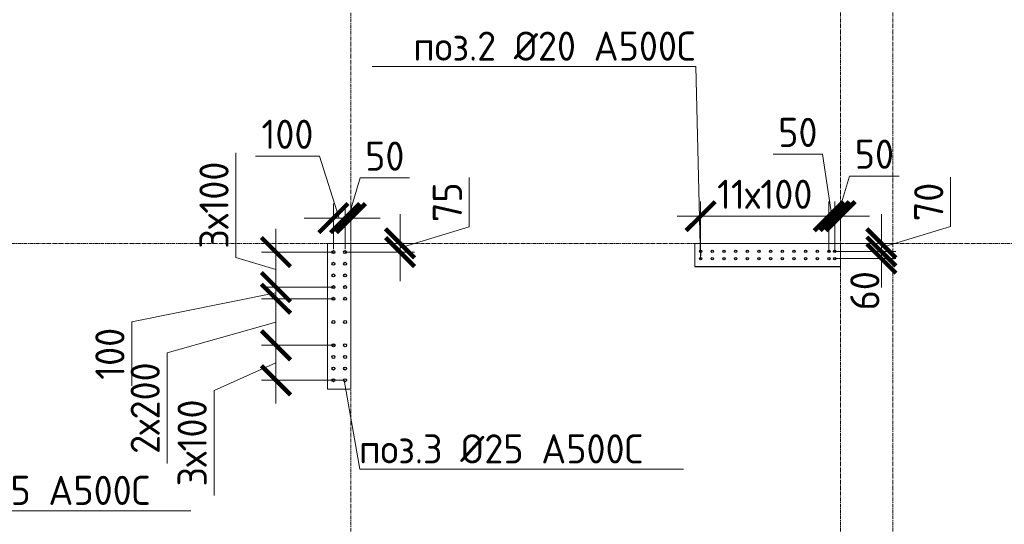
# Model space of a CAD drawing. Header units: millimetres. Extents: x -56135 to 1694203, y -446411 to -23139.
# Tile 260 of 311: x 962017 to 970464, y -79381 to -75050. Entities that reach past the tile are written whole.
import ezdxf
from ezdxf import colors
from ezdxf.entities.mleader import LeaderData, LeaderLine
from ezdxf.math import Vec2, Vec3

# ---------------------------------------------------------------- set-up
doc = ezdxf.new("R2010")
doc.units = ezdxf.units.MM
for name, pattern in [('01 Штриховая _4 мм_', [6, 3.5, -2.5]), ('______5', [1100, 800, -100, 100, -100]), ('HIDDEN2', [4.7625, 3.175, -1.5875]), ('осевая', [50.8, 31.75, -6.35, 6.35, -6.35])]:
    doc.linetypes.add(name, pattern=pattern)
for name, color, linetype, lineweight in [('1 Стены', 3, 'Continuous', 30), ('Оси', 40, '______5', 18), ('подоснова', 151, 'Continuous', 5), ('РАЗМЕРЫ', 1, 'Continuous', 9), ('СТЕНЫ', 3, 'Continuous', 30)]:
    doc.layers.add(name, color=color, linetype=linetype, lineweight=lineweight)
doc.styles.add('GOST-2.304_Type-B', font='GOST_Common.ttf')
doc.dimstyles.new('СПДС', dxfattribs={"dimscale": 100, "dimtxt": 2.5, "dimasz": 2.5, "dimexe": 1.25, "dimexo": 0, "dimtad": 1, "dimdec": 0, "dimtxsty": 'GOST-2.304_Type-B', "dimblk": 'ARCHTICK', "dimcen": 2.5, "dimdle": 2, "dimadec": 0, "dimazin": 2, "dimtfac": 0.75, "dimtdec": 0, "dimtmove": 1, "dimatfit": 3, "dimfxl": 1, "dimtolj": 1, "dimarcsym": 1})

# ---------------------------------------------------------------- blocks, each defined once
blk = doc.blocks.new('оси 2.2-2.3')
at = {"layer": 'Оси', "color": 16, "linetype": 'осевая', "lineweight": 0, "transparency": 33554687}
for p, q in [((478554.9, -104267.9), (478554.9, -134893.5)), ((482754.9, -105027.5), (482754.9, -134138.1)), ((483204.9, -105027.5), (483204.9, -134138.1)), ((468076.3, -121995.4), (524372.9, -121995.4))]:
    blk.add_line(p, q, dxfattribs=at)
blk = doc.blocks.new('стены тп')
at = {"layer": '1 Стены', "color": 252, "linetype": 'HIDDEN2', "lineweight": 0, "true_color": 0x939598}
for p, q in [((866570.6, -203025.6), (866490.6, -203025.6)), ((866490.6, -203025.6), (866490.6, -204275.6)), ((866690.6, -203025.6), (866570.6, -203025.6)), ((866690.6, -204275.6), (866690.6, -203025.6)), ((870890.6, -203025.6), (869640.6, -203025.6)), ((869640.6, -203025.6), (869640.6, -203225.6)), ((870890.6, -203225.6), (870890.6, -203025.6)), ((869640.6, -203225.6), (870890.6, -203225.6)), ((866490.6, -204275.6), (866570.6, -204275.6)), ((866570.6, -204275.6), (866690.6, -204275.6))]:
    blk.add_line(p, q, dxfattribs=at)
blk = doc.blocks.new('_ArchTick')
at = {"color": 0, "linetype": 'ByBlock', "const_width": 0.15}
blk.add_lwpolyline([(-0.5, -0.5), (0.5, 0.5)], dxfattribs=at)
blk = doc.blocks.new('*D1776')
at = {"layer": 'DEFPOINTS', "color": 0, "transparency": 16777216}
for p in [(964215.3, -77845), (964708.3, -77845, -360), (964708.3, -78145, -360)]:
    blk.add_point(p, dxfattribs=at)
at = {"layer": 'РАЗМЕРЫ', "color": 0, "lineweight": -2, "transparency": 16777216}
for p, q in [((964215.3, -78345), (964215.3, -77645)), ((964708.3, -77845), (964090.3, -77845)), ((964215.3, -77995), (963684, -78233.1)), ((964708.3, -78145), (964090.3, -78145)), ((963684, -78233.1), (963684, -79133.1))]:
    blk.add_line(p, q, dxfattribs=at)
at = {"layer": 'РАЗМЕРЫ', "color": 0, "lineweight": -2, "transparency": 16777216, "xscale": 250, "yscale": 250, "zscale": 250}
for p, rotation in [((964215.3, -77845), 90), ((964215.3, -78145), 270)]:
    blk.add_blockref('_ArchTick', p, dxfattribs=dict(at, rotation=rotation))
at = {"layer": 'РАЗМЕРЫ', "color": 0, "transparency": 16777216, "insert": (963496.5, -78683.1), "char_height": 250, "attachment_point": 5, "rotation": 90, "style": 'GOST-2.304_Type-B'}
blk.add_mtext('\\A1;3х100', dxfattribs=at)
blk = doc.blocks.new('*D1777')
at = {"layer": 'DEFPOINTS', "color": 0, "transparency": 16777216}
for p in [(964215.3, -77045), (964708.3, -77045, -360), (964708.3, -77345, -360)]:
    blk.add_point(p, dxfattribs=at)
at = {"layer": 'РАЗМЕРЫ', "color": 0, "lineweight": -2, "transparency": 16777216}
for p, q in [((963871.5, -77091.9), (963871.5, -76191.9)), ((964215.3, -77545), (964215.3, -76845)), ((964215.3, -77195), (963871.5, -77091.9)), ((964708.3, -77045), (964090.3, -77045)), ((964708.3, -77345), (964090.3, -77345))]:
    blk.add_line(p, q, dxfattribs=at)
at = {"layer": 'РАЗМЕРЫ', "color": 0, "lineweight": -2, "transparency": 16777216, "xscale": 250, "yscale": 250, "zscale": 250}
for p, rotation in [((964215.3, -77045), 90), ((964215.3, -77345), 270)]:
    blk.add_blockref('_ArchTick', p, dxfattribs=dict(at, rotation=rotation))
at = {"layer": 'РАЗМЕРЫ', "color": 0, "transparency": 16777216, "insert": (963684, -76641.9), "char_height": 250, "attachment_point": 5, "rotation": 90, "style": 'GOST-2.304_Type-B'}
blk.add_mtext('\\A1;3х100', dxfattribs=at)
blk = doc.blocks.new('*D1778')
at = {"layer": 'DEFPOINTS', "color": 0, "transparency": 16777216}
for p in [(964708.3, -77445, -360), (964215.3, -77845), (964728.3, -77845, -360)]:
    blk.add_point(p, dxfattribs=at)
at = {"layer": 'РАЗМЕРЫ', "color": 0, "lineweight": -2, "transparency": 16777216}
for p, q in [((964215.3, -77245), (964215.3, -78045)), ((964708.3, -77445), (964090.3, -77445)), ((964215.3, -77645), (963281.3, -77909.2)), ((964728.3, -77845), (964090.3, -77845)), ((963281.3, -77909.2), (963281.3, -78859.2))]:
    blk.add_line(p, q, dxfattribs=at)
at = {"layer": 'РАЗМЕРЫ', "color": 0, "lineweight": -2, "transparency": 16777216, "xscale": 250, "yscale": 250, "zscale": 250}
for p, rotation in [((964215.3, -77445), 90), ((964215.3, -77845), 270)]:
    blk.add_blockref('_ArchTick', p, dxfattribs=dict(at, rotation=rotation))
at = {"layer": 'РАЗМЕРЫ', "color": 0, "transparency": 16777216, "insert": (963093.8, -78384.2), "char_height": 250, "attachment_point": 5, "rotation": 90, "style": 'GOST-2.304_Type-B'}
blk.add_mtext('\\A1;2х200', dxfattribs=at)
blk = doc.blocks.new('*D1721')
at = {"layer": 'DEFPOINTS', "color": 0, "transparency": 16777216}
for p in [(964215.3, -77345), (964615.7, -77345), (964658.3, -77445)]:
    blk.add_point(p, dxfattribs=at)
at = {"layer": 'РАЗМЕРЫ', "color": 0, "lineweight": -2, "transparency": 16777216}
for p, q in [((964215.3, -77345), (964215.3, -77095)), ((964615.7, -77345), (964090.3, -77345)), ((964215.3, -77445), (964215.3, -77345)), ((964215.3, -77445), (964215.3, -77345)), ((964215.3, -77395), (962978.5, -77642.8)), ((964658.3, -77445), (964090.3, -77445)), ((964215.3, -77445), (964215.3, -77695)), ((962978.5, -77642.8), (962978.5, -78192.8))]:
    blk.add_line(p, q, dxfattribs=at)
at = {"layer": 'РАЗМЕРЫ', "color": 0, "lineweight": -2, "transparency": 16777216, "xscale": 250, "yscale": 250, "zscale": 250}
for p, rotation in [((964215.3, -77345), 270), ((964215.3, -77445), 90)]:
    blk.add_blockref('_ArchTick', p, dxfattribs=dict(at, rotation=rotation))
at = {"layer": 'РАЗМЕРЫ', "color": 0, "transparency": 16777216, "insert": (962791, -77917.8), "char_height": 250, "attachment_point": 5, "rotation": 90, "style": 'GOST-2.304_Type-B'}
blk.add_mtext('\\A1;100', dxfattribs=at)
blk = doc.blocks.new('*D1779')
at = {"layer": 'DEFPOINTS', "color": 0, "transparency": 16777216}
for p in [(964808.7, -76970, -360), (965279.8, -76970), (964808.7, -77045, -360)]:
    blk.add_point(p, dxfattribs=at)
at = {"layer": 'РАЗМЕРЫ', "color": 0, "lineweight": -2, "transparency": 16777216}
for p, q in [((965873.6, -76829.4), (965873.6, -76405.5)), ((965279.8, -76970), (965279.8, -76720)), ((965279.8, -77007.5), (965873.6, -76829.4)), ((964808.7, -76970), (965404.8, -76970)), ((965279.8, -77045), (965279.8, -76970)), ((965279.8, -77045), (965279.8, -76970)), ((964808.7, -77045), (965404.8, -77045)), ((965279.8, -77045), (965279.8, -77295))]:
    blk.add_line(p, q, dxfattribs=at)
at = {"layer": 'РАЗМЕРЫ', "color": 0, "lineweight": -2, "transparency": 16777216, "xscale": 250, "yscale": 250, "zscale": 250}
for p, rotation in [((965279.8, -76970), 270), ((965279.8, -77045), 90)]:
    blk.add_blockref('_ArchTick', p, dxfattribs=dict(at, rotation=rotation))
at = {"layer": 'РАЗМЕРЫ', "color": 0, "transparency": 16777216, "insert": (965686.1, -76617.4), "char_height": 250, "attachment_point": 5, "rotation": 90, "style": 'GOST-2.304_Type-B'}
blk.add_mtext('\\A1;75', dxfattribs=at)
blk = doc.blocks.new('*D1722')
at = {"layer": 'DEFPOINTS', "color": 0, "transparency": 16777216}
for p in [(964808.7, -76752.8), (964858.2, -76931.7), (964808.7, -77020)]:
    blk.add_point(p, dxfattribs=at)
at = {"layer": 'РАЗМЕРЫ', "color": 0, "lineweight": -2, "transparency": 16777216}
for p, q in [((964833.4, -76752.8), (964936.5, -76409)), ((964936.5, -76409), (965361.5, -76409)), ((964808.7, -77020), (964808.7, -76627.8)), ((964858.2, -76931.7), (964858.2, -76627.8)), ((964808.7, -76752.8), (964558.7, -76752.8)), ((964858.2, -76752.8), (964808.7, -76752.8)), ((964858.2, -76752.8), (964808.7, -76752.8)), ((964858.2, -76752.8), (965108.2, -76752.8))]:
    blk.add_line(p, q, dxfattribs=at)
at = {"layer": 'РАЗМЕРЫ', "color": 0, "lineweight": -2, "transparency": 16777216, "xscale": 250, "yscale": 250, "zscale": 250}
blk.add_blockref('_ArchTick', (964808.7, -76752.8), dxfattribs=at)
at = {"layer": 'РАЗМЕРЫ', "color": 0, "lineweight": -2, "transparency": 16777216, "xscale": 250, "yscale": 250, "zscale": 250, "rotation": 180}
blk.add_blockref('_ArchTick', (964858.2, -76752.8), dxfattribs=at)
at = {"layer": 'РАЗМЕРЫ', "color": 0, "transparency": 16777216, "insert": (965149, -76221.5), "char_height": 250, "attachment_point": 5, "style": 'GOST-2.304_Type-B'}
blk.add_mtext('\\A1;50', dxfattribs=at)
blk = doc.blocks.new('_None')
blk = doc.blocks.new('*D1789')
at = {"layer": 'DEFPOINTS', "color": 0, "transparency": 16777216}
for p in [(968958.3, -76736.4), (967858.3, -77039.6, -360), (968958.3, -77039.6, -360)]:
    blk.add_point(p, dxfattribs=at)
at = {"layer": 'РАЗМЕРЫ', "color": 0, "lineweight": -2, "transparency": 16777216}
for p, q in [((967858.3, -77039.6), (967858.3, -76611.4)), ((968958.3, -77039.6), (968958.3, -76611.4)), ((967658.3, -76736.4), (969158.3, -76736.4))]:
    blk.add_line(p, q, dxfattribs=at)
at = {"layer": 'РАЗМЕРЫ', "color": 0, "lineweight": -2, "transparency": 16777216, "xscale": 250, "yscale": 250, "zscale": 250, "rotation": 180}
blk.add_blockref('_ArchTick', (967858.3, -76736.4), dxfattribs=at)
at = {"layer": 'РАЗМЕРЫ', "color": 0, "lineweight": -2, "transparency": 16777216, "xscale": 250, "yscale": 250, "zscale": 250}
blk.add_blockref('_ArchTick', (968958.3, -76736.4), dxfattribs=at)
at = {"layer": 'РАЗМЕРЫ', "color": 0, "transparency": 16777216, "insert": (968408.3, -76548.9), "char_height": 250, "attachment_point": 5, "style": 'GOST-2.304_Type-B'}
blk.add_mtext('\\A1;11х100', dxfattribs=at)
blk = doc.blocks.new('*D1790')
at = {"layer": 'DEFPOINTS', "color": 0, "transparency": 16777216}
for p in [(969008.3, -76736.4), (968958.3, -77039.6, -360), (969008.3, -77039.6, -360)]:
    blk.add_point(p, dxfattribs=at)
at = {"layer": 'РАЗМЕРЫ', "color": 0, "lineweight": -2, "transparency": 16777216}
for p, q in [((968904.9, -76205.2), (968479.9, -76205.2)), ((968983.3, -76736.4), (968904.9, -76205.2)), ((968958.3, -77039.6), (968958.3, -76611.4)), ((969008.3, -77039.6), (969008.3, -76611.4)), ((968958.3, -76736.4), (968708.3, -76736.4)), ((968958.3, -76736.4), (969008.3, -76736.4)), ((968958.3, -76736.4), (969008.3, -76736.4)), ((969008.3, -76736.4), (969258.3, -76736.4))]:
    blk.add_line(p, q, dxfattribs=at)
at = {"layer": 'РАЗМЕРЫ', "color": 0, "lineweight": -2, "transparency": 16777216, "xscale": 250, "yscale": 250, "zscale": 250}
blk.add_blockref('_ArchTick', (968958.3, -76736.4), dxfattribs=at)
at = {"layer": 'РАЗМЕРЫ', "color": 0, "lineweight": -2, "transparency": 16777216, "xscale": 250, "yscale": 250, "zscale": 250, "rotation": 180}
blk.add_blockref('_ArchTick', (969008.3, -76736.4), dxfattribs=at)
at = {"layer": 'РАЗМЕРЫ', "color": 0, "transparency": 16777216, "insert": (968692.4, -76017.7), "char_height": 250, "attachment_point": 5, "style": 'GOST-2.304_Type-B'}
blk.add_mtext('\\A1;50', dxfattribs=at)
blk = doc.blocks.new('*D1791')
at = {"layer": 'DEFPOINTS', "color": 0, "transparency": 16777216}
for p in [(969058.2, -76736.4), (969058.2, -76926.2), (969008.3, -77039.6, -360)]:
    blk.add_point(p, dxfattribs=at)
at = {"layer": 'РАЗМЕРЫ', "color": 0, "lineweight": -2, "transparency": 16777216}
for p, q in [((969033.2, -76736.4), (969136.4, -76392.7)), ((969136.4, -76392.7), (969561.4, -76392.7)), ((969008.3, -77039.6), (969008.3, -76611.4)), ((969058.2, -76926.2), (969058.2, -76611.4)), ((969008.3, -76736.4), (968758.3, -76736.4)), ((969008.3, -76736.4), (969058.2, -76736.4)), ((969008.3, -76736.4), (969058.2, -76736.4)), ((969058.2, -76736.4), (969308.2, -76736.4))]:
    blk.add_line(p, q, dxfattribs=at)
at = {"layer": 'РАЗМЕРЫ', "color": 0, "lineweight": -2, "transparency": 16777216, "xscale": 250, "yscale": 250, "zscale": 250}
blk.add_blockref('_ArchTick', (969008.3, -76736.4), dxfattribs=at)
at = {"layer": 'РАЗМЕРЫ', "color": 0, "lineweight": -2, "transparency": 16777216, "xscale": 250, "yscale": 250, "zscale": 250, "rotation": 180}
blk.add_blockref('_ArchTick', (969058.2, -76736.4), dxfattribs=at)
at = {"layer": 'РАЗМЕРЫ', "color": 0, "transparency": 16777216, "insert": (969348.9, -76205.2), "char_height": 250, "attachment_point": 5, "style": 'GOST-2.304_Type-B'}
blk.add_mtext('\\A1;50', dxfattribs=at)
blk = doc.blocks.new('*D1756')
at = {"layer": 'DEFPOINTS', "color": 0, "transparency": 16777216}
for p in [(969097.9, -76970), (969008.3, -77039.6), (969409, -77039.6)]:
    blk.add_point(p, dxfattribs=at)
at = {"layer": 'РАЗМЕРЫ', "color": 0, "lineweight": -2, "transparency": 16777216}
for p, q in [((970002.7, -76826.7), (970002.7, -76402.8)), ((969409, -76970), (969409, -76720)), ((969409, -77004.8), (970002.7, -76826.7)), ((969097.9, -76970), (969534, -76970)), ((969409, -76970), (969409, -77039.6)), ((969409, -76970), (969409, -77039.6)), ((969008.3, -77039.6), (969534, -77039.6)), ((969409, -77039.6), (969409, -77289.6))]:
    blk.add_line(p, q, dxfattribs=at)
at = {"layer": 'РАЗМЕРЫ', "color": 0, "lineweight": -2, "transparency": 16777216, "xscale": 250, "yscale": 250, "zscale": 250}
for p, rotation in [((969409, -76970), 270), ((969409, -77039.6), 90)]:
    blk.add_blockref('_ArchTick', p, dxfattribs=dict(at, rotation=rotation))
at = {"layer": 'РАЗМЕРЫ', "color": 0, "transparency": 16777216, "insert": (969815.2, -76614.8), "char_height": 250, "attachment_point": 5, "rotation": 90, "style": 'GOST-2.304_Type-B'}
blk.add_mtext('\\A1;70', dxfattribs=at)
blk = doc.blocks.new('*D1792')
at = {"layer": 'DEFPOINTS', "color": 0, "transparency": 16777216}
for p in [(969008.3, -77100, -360), (969095, -77039.6), (969409, -77100)]:
    blk.add_point(p, dxfattribs=at)
at = {"layer": 'РАЗМЕРЫ', "color": 0, "lineweight": -2, "transparency": 16777216}
for p, q in [((969409, -77039.6), (969409, -76789.6)), ((969008.3, -77100), (969534, -77100)), ((969095, -77039.6), (969534, -77039.6)), ((969409, -77039.6), (969409, -77100)), ((969409, -77100), (969409, -77350))]:
    blk.add_line(p, q, dxfattribs=at)
at = {"layer": 'РАЗМЕРЫ', "color": 0, "lineweight": -2, "transparency": 16777216, "xscale": 250, "yscale": 250, "zscale": 250}
for p, rotation in [((969409, -77039.6), 270), ((969409, -77100), 90)]:
    blk.add_blockref('_ArchTick', p, dxfattribs=dict(at, rotation=rotation))
at = {"layer": 'РАЗМЕРЫ', "color": 0, "transparency": 16777216, "insert": (969266.7, -77376.4), "char_height": 250, "attachment_point": 5, "rotation": 90, "style": 'GOST-2.304_Type-B'}
blk.add_mtext('\\A1;60', dxfattribs=at)
blk = doc.blocks.new('*D1737')
at = {"layer": 'DEFPOINTS', "color": 0, "transparency": 16777216}
for p in [(964708.3, -76752.8), (964708.3, -77020, -360), (964808.7, -77020)]:
    blk.add_point(p, dxfattribs=at)
at = {"layer": 'РАЗМЕРЫ', "color": 0, "lineweight": -2, "transparency": 16777216}
for p, q in [((964589.2, -76221.5), (964039.2, -76221.5)), ((964758.5, -76752.8), (964589.2, -76221.5)), ((964708.3, -77020), (964708.3, -76627.8)), ((964808.7, -77020), (964808.7, -76627.8)), ((964708.3, -76752.8), (964458.3, -76752.8)), ((964808.7, -76752.8), (964708.3, -76752.8)), ((964808.7, -76752.8), (964708.3, -76752.8)), ((964808.7, -76752.8), (965058.7, -76752.8))]:
    blk.add_line(p, q, dxfattribs=at)
at = {"layer": 'РАЗМЕРЫ', "color": 0, "lineweight": -2, "transparency": 16777216, "xscale": 250, "yscale": 250, "zscale": 250}
blk.add_blockref('_ArchTick', (964708.3, -76752.8), dxfattribs=at)
at = {"layer": 'РАЗМЕРЫ', "color": 0, "lineweight": -2, "transparency": 16777216, "xscale": 250, "yscale": 250, "zscale": 250, "rotation": 180}
blk.add_blockref('_ArchTick', (964808.7, -76752.8), dxfattribs=at)
at = {"layer": 'РАЗМЕРЫ', "color": 0, "transparency": 16777216, "insert": (964314.2, -76034), "char_height": 250, "attachment_point": 5, "style": 'GOST-2.304_Type-B'}
blk.add_mtext('\\A1;100', dxfattribs=at)
blk = doc.blocks.new('стены  тп')
at = {"layer": 'СТЕНЫ', "color": 251, "linetype": '01 Штриховая _4 мм_', "lineweight": 0, "true_color": 0x636466}
for p, q in [((546692.3, -332125.7, 3100), (546612.3, -332125.7, 3100)), ((546612.3, -332125.7, 3100), (546612.3, -333375.7, 3100)), ((546812.3, -332125.7, 3100), (546692.3, -332125.7, 3100)), ((546812.3, -333375.7, 3100), (546812.3, -332125.7, 3100)), ((551012.3, -332125.7, 3100), (549762.3, -332125.7, 3100)), ((549762.3, -332125.7, 3100), (549762.3, -332325.7, 3100)), ((551012.3, -332325.7, 3100), (551012.3, -332125.7, 3100)), ((549762.3, -332325.7, 3100), (551012.3, -332325.7, 3100)), ((546612.3, -333375.7, 3100), (546692.3, -333375.7, 3100)), ((546692.3, -333375.7, 3100), (546812.3, -333375.7, 3100))]:
    blk.add_line(p, q, dxfattribs=at)
blk = doc.blocks.new('прпрп')
at = {"layer": '1 Стены', "color": 252, "lineweight": 0, "true_color": 0x939598}
for p, q in [((964658.3, -78220, -360), (964658.3, -76970, -360)), ((964658.3, -78220, -360), (964658.3, -76970, -360)), ((964658.3, -76970, -360), (964858.3, -76970, -360)), ((964658.3, -76970, -360), (964858.3, -76970, -360)), ((964858.3, -76970, -360), (964858.3, -78220, -360)), ((967808.3, -77170, -360), (967808.3, -76970, -360)), ((967808.3, -76970, -360), (969058.3, -76970, -360)), ((967808.3, -77170, -360), (967808.3, -76970, -360)), ((969058.3, -76970, -360), (969058.3, -77170, -360)), ((969058.3, -77170, -360), (967808.3, -77170, -360)), ((969058.3, -77170, -360), (967808.3, -77170, -360)), ((969058.3, -77170, -360), (967808.3, -77170, -360)), ((964858.3, -78220, -360), (964658.3, -78220, -360)), ((964858.3, -78220, -360), (964658.3, -78220, -360))]:
    blk.add_line(p, q, dxfattribs=at)
at = {"layer": 'РАЗМЕРЫ', "color": 1}
blk.add_line((967808.2, -77170), (967808.2, -76970, -360), dxfattribs=at)
at = {"layer": 'РАЗМЕРЫ', "color": 6, "linetype": 'Continuous', "lineweight": 30}
for centre in [(967858.3, -77039.6, -360), (967958.3, -77039.6, -360), (968058.3, -77039.6, -360), (968158.3, -77039.6, -360), (968258.3, -77039.6, -360), (968358.3, -77039.6, -360), (968458.3, -77039.6, -360), (968558.3, -77039.6, -360), (968658.3, -77039.6, -360), (968758.3, -77039.6, -360), (968858.3, -77039.6, -360), (968958.3, -77039.6, -360), (969008.3, -77039.6, -360), (967858.3, -77100, -360), (967958.3, -77100, -360), (968058.3, -77100, -360), (968158.3, -77100, -360), (968258.3, -77100, -360), (968358.3, -77100, -360), (968458.3, -77100, -360), (968558.3, -77100, -360), (968658.3, -77100, -360), (968758.3, -77100, -360), (968858.3, -77100, -360), (968958.3, -77100, -360), (969008.3, -77100, -360)]:
    blk.add_circle(centre, 10, dxfattribs=at)
at = {"layer": 'РАЗМЕРЫ', "color": 1, "linetype": 'Continuous', "lineweight": 30}
for centre in [(964708.3, -77045, -360), (964808.7, -77045, -360), (964708.3, -77145, -360), (964808.7, -77145, -360), (964708.3, -77245, -360), (964808.7, -77245, -360), (964708.3, -77345, -360), (964808.7, -77345, -360), (964708.3, -77445, -360), (964808.7, -77445, -360), (964708.3, -77645, -360), (964808.7, -77645, -360), (964708.3, -77845, -360), (964808.7, -77845, -360), (964708.3, -77945, -360), (964808.7, -77945, -360), (964708.3, -78045, -360), (964808.7, -78045, -360), (964708.3, -78145, -360), (964808.7, -78145, -360)]:
    blk.add_circle(centre, 12.5, dxfattribs=at)
at = {"layer": 'РАЗМЕРЫ', "color": 1}
for name, p in [('оси 2.2-2.3', (486303.3, 45025.4)), ('стены тп', (98167.6, 126055.6))]:
    blk.add_blockref(name, p, dxfattribs=at)
at = {"layer": 'РАЗМЕРЫ'}
blk.add_blockref('стены  тп', (418045.9, 255155.8, -3100), dxfattribs=at)
for base, p1, p2, picture, middle in [((964708.3, -76752.8), (964808.7, -77020), (964708.3, -77020, -360), '*D1737', (964526.7, -76221.5)), ((969008.3, -76736.4), (968958.3, -77039.6, -360), (969008.3, -77039.6, -360), '*D1790', (968842.4, -76205.2))]:
    dim = blk.add_linear_dim(base=base, p1=p1, p2=p2, dimstyle='СПДС', dxfattribs=at)
    dim.commit()
    dim.dimension.update_dxf_attribs({"geometry": picture, "text_midpoint": middle, "dimtype": 128})
for base, p1, p2, picture, middle in [((964808.6641, -76752.7736), (964858.17, -76931.6962), (964808.6641, -77019.981), '*D1722', (964999.042, -76221.5236)), ((969058.2, -76736.4), (969008.3, -77039.6, -360), (969058.2, -76926.2), '*D1791', (969198.9, -76205.2))]:
    dim = blk.add_linear_dim(base=base, p1=p1, p2=p2, dimstyle='СПДС', dxfattribs=at)
    dim.commit()
    dim.dimension.update_dxf_attribs({"geometry": picture, "text_midpoint": middle})
dim = blk.add_linear_dim(base=(964215.3, -77045), p1=(964708.3, -77345, -360), p2=(964708.3, -77045, -360), angle=90, text='3х100', dimstyle='СПДС', dxfattribs=at)
dim.commit()
dim.dimension.update_dxf_attribs({"geometry": '*D1777', "text_midpoint": (963684, -77029.4)})
for base, p1, p2, picture, middle in [((965279.8, -76970), (964808.7, -77045, -360), (964808.7, -76970, -360), '*D1779', (965686.1, -76766.9)), ((969409, -77039.6), (969097.9, -76970), (969008.3, -77039.6), '*D1756', (969815.2, -76764.2))]:
    dim = blk.add_linear_dim(base=base, p1=p1, p2=p2, angle=90, dimstyle='СПДС', dxfattribs=at)
    dim.commit()
    dim.dimension.update_dxf_attribs({"geometry": picture, "text_midpoint": middle})
dim = blk.add_linear_dim(base=(968958.3, -76736.4), p1=(967858.3, -77039.6, -360), p2=(968958.3, -77039.6, -360), text='11х100', dimstyle='СПДС', dxfattribs=at)
dim.commit()
dim.dimension.update_dxf_attribs({"geometry": '*D1789', "text_midpoint": (968408.3, -76548.9)})
for base, p1, p2, picture, middle in [((969409, -77100), (969095, -77039.6), (969008.3, -77100, -360), '*D1792', (969454.2, -77376.4)), ((964215.3, -77345), (964658.3, -77445), (964615.7, -77345), '*D1721', (962978.5, -77705.3))]:
    dim = blk.add_linear_dim(base=base, p1=p1, p2=p2, angle=90, dimstyle='СПДС', dxfattribs=at)
    dim.commit()
    dim.dimension.update_dxf_attribs({"geometry": picture, "text_midpoint": middle, "dimtype": 128})
for p1, p2, text, picture, middle in [((964708.3, -77445, -360), (964728.3, -77845, -360), '2х200', '*D1778', (963281.3, -77971.7)), ((964708.3, -78145, -360), (964708.3, -77845, -360), '3х100', '*D1776', (963684, -78295.6))]:
    dim = blk.add_linear_dim(base=(964215.3, -77845), p1=p1, p2=p2, angle=90, text=text, dimstyle='СПДС', dxfattribs=at)
    dim.commit()
    dim.dimension.update_dxf_attribs({"geometry": picture, "text_midpoint": middle, "dimtype": 128})
at = {"layer": 'подоснова', "color": 4, "ltscale": 0.3}
ml = blk.add_multileader_mtext('Standard', dxfattribs=at)
ml.set_content('{\\C2;поз.2 %%C20 А500С }', color=4, style='GOST-2.304_Type-B')
ml.set_leader_properties(color=256, linetype='ByLayer', lineweight=15)
ml.set_arrow_properties(name='NONE')
ml.build(insert=Vec2(0, 0))
ml.multileader.update_dxf_attribs({"text_left_attachment_type": 6, "text_right_attachment_type": 6, "dogleg_length": 0.1, "arrow_head_size": 18})
ctx = ml.context
ctx.base_point, ctx.char_height, ctx.arrow_head_size, ctx.landing_gap_size, ctx.plane_origin = Vec3(965392.1, -75452.5), 250, 18, 20, Vec3(972886.6, -74491.7)
ctx.left_attachment, ctx.right_attachment, ctx.text_align_type = 6, 6, 1
notes = []
notes.append((ctx, [(0, (1, 1, 0), (967815.9, -75452.5), (-1, 0), 0.1, [(1, [(967859.6, -77047.5), (967858.3, -77108)], 0, [])])]))
ctx.mtext.insert, ctx.mtext.width, ctx.mtext.alignment, ctx.mtext.flow_direction = Vec3(966603.9, -75152.5), 4075.871, 2, 5
ml = blk.add_multileader_mtext('Standard', dxfattribs=at)
ml.set_content('{\\C2;поз.3 %%C25 А500С }', color=4, style='GOST-2.304_Type-B')
ml.set_leader_properties(color=256, linetype='ByLayer', lineweight=15)
ml.set_arrow_properties(name='NONE')
ml.build(insert=Vec2(0, 0))
ml.multileader.update_dxf_attribs({"text_left_attachment_type": 6, "text_right_attachment_type": 6, "dogleg_length": 0.1, "arrow_head_size": 18})
ctx = ml.context
ctx.base_point, ctx.char_height, ctx.arrow_head_size, ctx.landing_gap_size, ctx.plane_origin = Vec3(960707.3, -79264.7), 250, 18, 20, Vec3(965747, -79246)
ctx.left_attachment, ctx.right_attachment, ctx.text_align_type = 6, 6, 1
notes.append((ctx, [(1, (1, 1, 0), (960707.2, -79264.7), (1, 0), 0.1, [(1, [(960576.3, -77921.6), (960688.6, -77924.1)], 0, [])])]))
ctx.mtext.insert, ctx.mtext.width, ctx.mtext.alignment, ctx.mtext.flow_direction = Vec3(961919.1, -78964.7), 4075.871, 2, 5
ml = blk.add_multileader_mtext('Standard', dxfattribs=at)
ml.set_content('{\\C2;поз.3 %%C25 А500С }', color=4, style='GOST-2.304_Type-B')
ml.set_leader_properties(color=256, linetype='ByLayer', lineweight=15)
ml.set_arrow_properties(name='NONE')
ml.build(insert=Vec2(0, 0))
ml.multileader.update_dxf_attribs({"text_left_attachment_type": 6, "text_right_attachment_type": 6, "dogleg_length": 0.1, "arrow_head_size": 18})
ctx = ml.context
ctx.base_point, ctx.char_height, ctx.arrow_head_size, ctx.landing_gap_size, ctx.plane_origin = Vec3(964935.2, -78908.5), 250, 18, 20, Vec3(969974.9, -78889.7)
ctx.left_attachment, ctx.right_attachment, ctx.text_align_type = 6, 6, 1
notes.append((ctx, [(1, (1, 1, 0), (964935.1, -78908.5), (1, 0), 0.1, [(1, [(964728.3, -78145), (964801.2, -78144.4)], 0, [])])]))
ctx.mtext.insert, ctx.mtext.width, ctx.mtext.alignment, ctx.mtext.flow_direction = Vec3(966147, -78608.5), 4075.871, 2, 5
for ctx, leaders in notes:
    for number, flags, end, landing, length, lines in leaders:
        leader = LeaderData()
        leader.index, (leader.has_last_leader_line, leader.has_dogleg_vector, leader.attachment_direction) = number, flags
        leader.last_leader_point, leader.dogleg_vector, leader.dogleg_length = Vec3(end), Vec3(landing), length
        for number, points, colour, breaks in lines:
            line = LeaderLine()
            line.index, line.vertices, line.color, line.breaks = number, Vec3.list(points), colors.encode_raw_color(colour), breaks
            leader.lines.append(line)
        ctx.leaders.append(leader)

msp = doc.modelspace()

# ---------------------------------------------------------------- block references
at = {"layer": 'РАЗМЕРЫ'}
msp.add_blockref('прпрп', (0, 0), dxfattribs=at)

doc.saveas('drawing.dxf')
